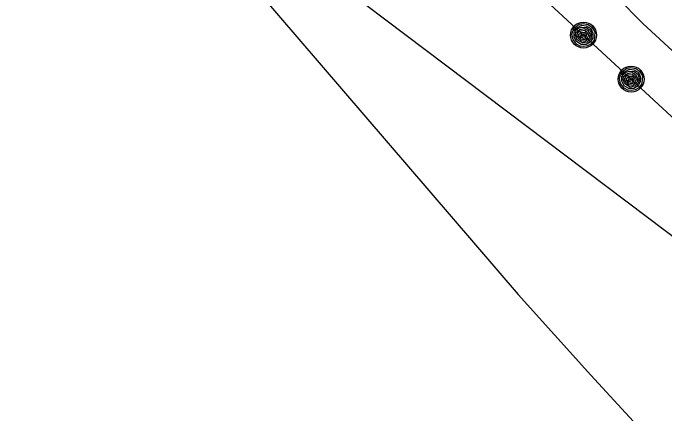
# Model space of a CAD drawing. Extents: x 3962991 to 3983549, y 181631 to 204078.
# Drawn here: x 3978273.5 to 3978675.2, y 189800.4 to 190047.7 of the extents above; entities that cross this region are included whole.
import ezdxf

# ---------------------------------------------------------------- set-up
doc = ezdxf.new("R2010")
doc.units = 0
for name, color, linetype in [('V-RRAP-FSHR', 7, 'Continuous'), ('V-TOPO-DPTH', 7, 'Continuous'), ('V-TOPO-MINR', 7, 'Continuous'), ('V-WETL-SWMP', 7, 'Continuous')]:
    doc.layers.add(name, color=color, linetype=linetype)

msp = doc.modelspace()

# ---------------------------------------------------------------- linework, layer by layer
at = {"layer": 'V-RRAP-FSHR'}
for points in [[(3978230.21, 190384.64), (3978410.97, 190228.08), (3978569.88, 190085.19), (3978817.65, 189855.89)], [(3978618.42, 190037.26), (3978619.74, 190038.86), (3978622.36, 190040.82), (3978624.88, 190041.36), (3978628.02, 190040.65), (3978630.17, 190038.93), (3978631.98, 190036.14), (3978631.84, 190033.24), (3978631.52, 190030.99), (3978629.69, 190028.81), (3978627.53, 190027.51), (3978625.21, 190027.1), (3978623, 190027.35), (3978620.68, 190028.54), (3978618.58, 190031.32), (3978617.96, 190034.44), (3978618.43, 190036.8), (3978621.36, 190038.76), (3978623.98, 190040.16), (3978626.74, 190039.79), (3978629.52, 190038.14), (3978630.89, 190035.36), (3978630.7, 190032.35), (3978629.32, 190029.91), (3978626.67, 190028.34), (3978623.69, 190028.31), (3978620.72, 190030.06), (3978619.31, 190032.84), (3978619.22, 190035.63), (3978621.44, 190038.16), (3978624.06, 190039.05), (3978626.89, 190038.74), (3978629.08, 190037.07), (3978630.03, 190034.6), (3978629.62, 190031.87), (3978627.3, 190029.75), (3978624.5, 190029.23), (3978621.12, 190031.13), (3978620.04, 190033.76), (3978620.38, 190035.63), (3978622.82, 190037.49), (3978625.63, 190038.11), (3978627.82, 190037.04), (3978629.17, 190034.32), (3978628.47, 190032.05), (3978626.02, 190030.18), (3978623.64, 190030.58), (3978621.76, 190032.13), (3978620.94, 190034.12), (3978621.8, 190036), (3978623.63, 190036.77), (3978625.92, 190037.05), (3978627.52, 190035.72), (3978628.05, 190033.84), (3978627.05, 190031.9), (3978625.25, 190031.25), (3978623.54, 190031.68), (3978622.15, 190033.4), (3978622.22, 190034.73), (3978623.92, 190035.79), (3978625.84, 190035.93), (3978626.91, 190034.98), (3978626.78, 190033.42), (3978625.45, 190032.1), (3978623.88, 190032.56), (3978623.17, 190033.69), (3978624.2, 190034.97), (3978625.84, 190034.89), (3978625.9, 190033.71), (3978624.87, 190033.24), (3978624.12, 190033.65), (3978625.02, 190034.18)], [(3978647.77, 190010.09), (3978649.1, 190011.69), (3978651.71, 190013.65), (3978654.24, 190014.19), (3978657.37, 190013.48), (3978659.53, 190011.76), (3978661.33, 190008.98), (3978661.2, 190006.07), (3978660.87, 190003.82), (3978659.05, 190001.64), (3978656.89, 190000.34), (3978654.56, 189999.93), (3978652.36, 190000.18), (3978650.04, 190001.38), (3978647.94, 190004.15), (3978647.32, 190007.27), (3978647.79, 190009.63), (3978650.72, 190011.59), (3978653.33, 190012.99), (3978656.1, 190012.62), (3978658.88, 190010.97), (3978660.25, 190008.19), (3978660.05, 190005.18), (3978658.68, 190002.74), (3978656.03, 190001.17), (3978653.05, 190001.14), (3978650.08, 190002.89), (3978648.67, 190005.67), (3978648.58, 190008.46), (3978650.8, 190010.99), (3978653.42, 190011.88), (3978656.25, 190011.57), (3978658.44, 190009.9), (3978659.39, 190007.43), (3978658.98, 190004.7), (3978656.66, 190002.58), (3978653.86, 190002.06), (3978650.47, 190003.96), (3978649.4, 190006.59), (3978649.74, 190008.46), (3978652.17, 190010.32), (3978654.99, 190010.95), (3978657.18, 190009.87), (3978658.53, 190007.15), (3978657.83, 190004.89), (3978655.38, 190003.01), (3978653, 190003.42), (3978651.12, 190004.96), (3978650.29, 190006.95), (3978651.16, 190008.83), (3978652.99, 190009.61), (3978655.28, 190009.88), (3978656.88, 190008.55), (3978657.41, 190006.67), (3978656.41, 190004.73), (3978654.61, 190004.08), (3978652.9, 190004.51), (3978651.5, 190006.24), (3978651.58, 190007.56), (3978653.27, 190008.62), (3978655.19, 190008.76), (3978656.27, 190007.81), (3978656.14, 190006.25), (3978654.8, 190004.93), (3978653.23, 190005.39), (3978652.53, 190006.52), (3978653.55, 190007.8), (3978655.19, 190007.72), (3978655.26, 190006.55), (3978654.22, 190006.07), (3978653.48, 190006.48), (3978654.37, 190007.01)]]:
    msp.add_lwpolyline(points, dxfattribs=at)
for centre in [(3978625.04, 190034.14), (3978654.4, 190006.97)]:
    msp.add_circle(centre, 8, dxfattribs=at)
at = {"layer": 'V-TOPO-DPTH'}
for points in [[(3978273.72, 190214.62), (3978328.27, 190173.35), (3978584.8, 189874), (3978629.5, 189824.36), (3978674.73, 189775.22)], [(3978922.95, 189675.32), (3978774.69, 189838.27), (3978330.32, 190174.19), (3978273.72, 190214.62)]]:
    msp.add_lwpolyline(points, dxfattribs=at)
at = {"layer": 'V-TOPO-MINR'}
msp.add_lwpolyline([(3978273.72, 190214.62), (3978328.27, 190173.35), (3978584.8, 189874), (3978629.5, 189824.36), (3978674.73, 189775.22)], dxfattribs=at)
at = {"layer": 'V-WETL-SWMP'}
for p, q in [((3978661.68, 190041.19), (3978642.31, 190061.06)), ((3978690.69, 190014.35), (3978661.68, 190041.19))]:
    msp.add_line(p, q, dxfattribs=at)

doc.saveas('drawing.dxf')
